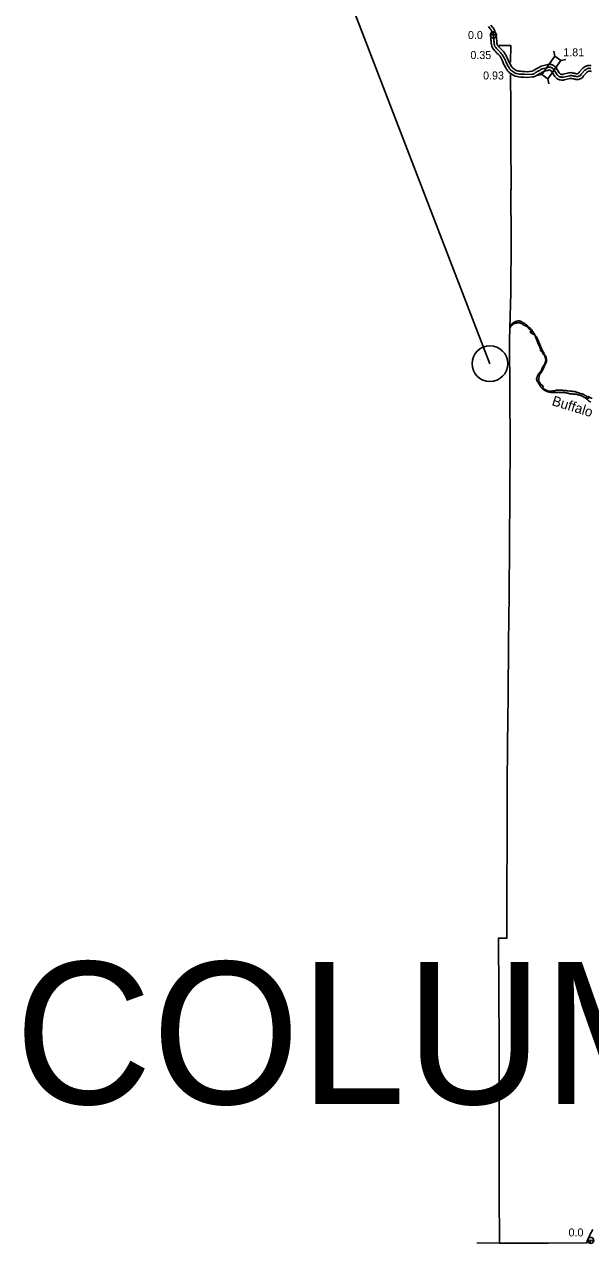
# Model space of a CAD drawing. Extents: x 31699 to 244310, y -8841 to 11474.
# Drawn here: x 142710 to 144701, y -6406 to -2116 of the extents above; entities that cross this region are included whole.
import ezdxf

# ---------------------------------------------------------------- set-up
doc = ezdxf.new("R2010")
doc.units = 0
for name, color, linetype in [('B_Logo', 7, 'Continuous'), ('Level 21', 7, 'Continuous'), ('Level 48', 7, 'Continuous'), ('Level 55', 7, 'Continuous'), ('R_Border', 7, 'Continuous'), ('R_Draft', 7, 'Continuous'), ('R_Logo', 7, 'Continuous'), ('R_XS_EARTHWORK_STAGE1', 7, 'Continuous'), ('S_AREA_CALC', 7, 'Continuous'), ('S_WALL', 7, 'Continuous'), ('S_WALL_ANNOT', 7, 'Continuous')]:
    doc.layers.add(name, color=color, linetype=linetype)

msp = doc.modelspace()

# ---------------------------------------------------------------- linework, layer by layer
at = {"layer": 'B_Logo'}
for points in [[(144342.1, -2123.2), (144348.7, -2131.6), (144350.6, -2134), (144353.1, -2138.5), (144354.9, -2142.3), (144356.5, -2146.8), (144358, -2151.4), (144358.6, -2154.2), (144359.4, -2158.5), (144360.5, -2163.8), (144361, -2169), (144361.5, -2173.4), (144361.9, -2177.6), (144362.1, -2182), (144362.3, -2186.1), (144363.3, -2189.4), (144364.9, -2193.3), (144367.9, -2197.7), (144371.7, -2202.3), (144375.4, -2205.9), (144379.4, -2210.2), (144384, -2214.9), (144387.4, -2218.1), (144390.8, -2222.5), (144393, -2225.5), (144395.5, -2230.3), (144397, -2233.2), (144399.3, -2237.9), (144401.6, -2243.5), (144403.4, -2247.8), (144405.4, -2252.3), (144407.6, -2256.1), (144409.6, -2259.9), (144412.6, -2265.5), (144413.5, -2267.1), (144415.2, -2270.1), (144417, -2273), (144418.7, -2275), (144420.9, -2276.8), (144424, -2279.2), (144427.8, -2282.1), (144430.9, -2284.3), (144435.7, -2287.3), (144439.2, -2288.4), (144445.4, -2290), (144450.3, -2290.8), (144455.9, -2291.2), (144461.9, -2291.3), (144467.8, -2291.6), (144477.9, -2292.4)], [(144477.9, -2292.4), (144495.6, -2291.1), (144499.9, -2290.7), (144502.6, -2289.7), (144505.2, -2287.8), (144507.9, -2285.9), (144511.4, -2283.6), (144514.9, -2281.1), (144516.6, -2280.1), (144521.4, -2278.2), (144524.1, -2276.6), (144526.9, -2275), (144531, -2272.7), (144548.5, -2268.5), (144550.6, -2268), (144552.2, -2267.5), (144552.6, -2267.2), (144553.8, -2266.9), (144554.7, -2266.6), (144556.7, -2266.2), (144557.7, -2266.2), (144559.3, -2266.5), (144560.4, -2266.7), (144561.3, -2266.8), (144562.1, -2267.1), (144563.3, -2267.8), (144564.6, -2268.7), (144565.3, -2269.3), (144566.5, -2270.2), (144569.2, -2272), (144571.8, -2274.8), (144583.6, -2293.4), (144585.5, -2295.2), (144587.4, -2297.2), (144589.3, -2299), (144590.4, -2299.8), (144592.9, -2300.6), (144594.5, -2301.1), (144597, -2301.8), (144599.7, -2302.3), (144601.6, -2302.2), (144604.2, -2301.9), (144606.7, -2301.4), (144627.2, -2296.7), (144630.6, -2295.9), (144632.5, -2295.7), (144634.6, -2296), (144637.1, -2296.8), (144640.3, -2297.4), (144642.7, -2297.9), (144644.4, -2298.3), (144646.7, -2298.8), (144649.1, -2299.3), (144651.2, -2299.8), (144654.3, -2300), (144656.6, -2299.8), (144658.9, -2299.2), (144660.5, -2298.4), (144663, -2297.3), (144665.5, -2295.4), (144667.5, -2292.9), (144669.3, -2290.5), (144681, -2277.2), (144683, -2275.9), (144685.3, -2274.3), (144687.1, -2273.3), (144688.2, -2272.8), (144689.8, -2272), (144691, -2271.4), (144691.6, -2271.2), (144693.8, -2270.7), (144695.6, -2270.3), (144697.2, -2270.3), (144699.2, -2270.8), (144702.3, -2271.3)], [(144701.5, -6393.4), (144700.2, -6396.5), (144699.5, -6399.9), (144698.3, -6403.7), (144697.5, -6406.3)]]:
    msp.add_lwpolyline(points, dxfattribs=at)
at = {"layer": 'Level 21'}
for p, q in [((144359.7, -2163.8), (144359.7, -2142.2)), ((144348.9, -2153), (144370.6, -2153)), ((144691, -6395), (144712.6, -6395))]:
    msp.add_line(p, q, dxfattribs=at)
for centre in [(144359.7, -2153), (144701.8, -6395)]:
    msp.add_circle(centre, 10.8, dxfattribs=at)
at = {"layer": 'Level 48'}
msp.add_line((143444.4, -965.4), (144347.4, -3309.9), dxfattribs=at)
msp.add_circle((144347.4, -3309.9), 63, dxfattribs=at)
at = {"layer": 'Level 55'}
msp.add_lwpolyline([(144709.7, -6356.4), (144699.3, -6375.4), (144696, -6382), (144694.3, -6385.5), (144692.4, -6389.2), (144690.6, -6393.6), (144689.8, -6397.3), (144688.7, -6400.8), (144687.8, -6403.8), (144687.7, -6404.3)], dxfattribs=at)
at = {"layer": 'R_Draft'}
for points in [[(144493.7, -3200.1), (144494.4, -3200.2), (144494.6, -3200.2), (144494.8, -3200), (144494.8, -3199.8), (144494.8, -3199.4), (144494.7, -3198.8), (144494.5, -3198.4), (144493.4, -3197), (144492.4, -3195.4), (144491.4, -3194.4), (144491, -3193.6), (144490, -3192.1), (144488.3, -3190.3), (144486.3, -3188.5), (144485.7, -3187.9), (144484.6, -3187), (144483.1, -3185.5), (144481.6, -3183.7), (144480.5, -3182.4), (144479.4, -3181), (144476.8, -3178.8), (144474.9, -3177.8), (144470.2, -3175.5), (144468, -3174.7), (144466.4, -3173.9), (144464.7, -3172.9), (144463.8, -3172.4), (144462.9, -3171.7), (144461.9, -3171), (144460.3, -3170.2), (144458.3, -3169), (144457.8, -3168.7), (144456.7, -3168), (144455.3, -3167.3), (144453.3, -3166.2), (144451.7, -3165.7), (144450.6, -3165.7), (144447.2, -3165.7), (144444.8, -3165.9), (144442.4, -3166.5), (144441.2, -3166.8), (144438.9, -3167.2), (144437.2, -3167.5), (144433.7, -3168.9), (144431.4, -3170), (144429.5, -3170.6), (144428.5, -3171.2), (144426.6, -3172.9), (144425.3, -3174.2), (144423.7, -3175.8), (144422.3, -3177.5), (144421.3, -3178.8), (144419.7, -3180.4), (144418, -3183.1), (144417.3, -3183.9), (144417.3, -3183.9)], [(144536.3, -3325.4), (144536.7, -3324.6), (144536.9, -3323.8), (144537, -3323.6), (144538.3, -3320.4), (144538.9, -3318.7), (144539.4, -3316.8), (144539.6, -3314.9), (144540, -3314.8), (144540.4, -3314.4), (144541.7, -3313.3), (144542.2, -3312.4), (144543.1, -3310.8), (144544.5, -3308.2), (144545.3, -3306.2), (144546, -3304.1), (144546.5, -3300.4), (144546.3, -3298.2), (144546, -3296.2), (144545.8, -3294), (144545.4, -3291.7), (144544.7, -3288.1), (144544.1, -3286.1), (144543.5, -3284.7), (144542.3, -3282.4), (144541.9, -3281.7), (144541.3, -3280.5), (144539.8, -3278.1), (144538.6, -3276.3), (144537.7, -3274.4), (144536.8, -3272.4), (144535.3, -3269.2), (144534.3, -3267.7), (144532, -3263.7), (144530.9, -3261.5), (144529.3, -3257.5), (144527.7, -3253.7), (144526.8, -3251.2), (144525.5, -3247.9), (144524, -3244.7), (144522.9, -3242.2), (144520.4, -3236.4), (144519.4, -3233.8), (144518, -3230.6), (144516.9, -3228.1), (144516.1, -3226.3), (144514.1, -3222.9), (144512.2, -3219.4), (144510.6, -3216), (144508.2, -3211.9), (144501.9, -3203), (144500.9, -3201.5), (144500.7, -3201.2), (144498.1, -3196.7), (144496.3, -3194.7), (144493.1, -3189.6), (144492.8, -3189.2), (144491.5, -3188.2), (144490.3, -3186.7), (144489.8, -3186.3), (144485.1, -3182.4), (144484.3, -3181.6), (144483, -3180), (144478.8, -3175.7), (144478.2, -3174.8), (144477.2, -3174.1), (144476.2, -3173), (144473.7, -3171.7), (144473.5, -3171.5), (144470.3, -3169.1), (144467.4, -3167.7), (144467.1, -3167.5), (144463.5, -3165.6), (144461.5, -3165), (144460.7, -3164.3), (144459.2, -3163.2), (144457.4, -3162), (144456, -3160.7), (144455.6, -3160.5), (144454.4, -3160.6), (144452.1, -3160), (144450.7, -3159.5), (144448.7, -3159.3), (144447.6, -3159.5), (144445.2, -3159.7), (144444.4, -3159.9), (144441.5, -3160.6), (144439.6, -3161), (144437.5, -3161.8), (144434.9, -3163.2), (144433.5, -3164), (144431.2, -3165.6), (144429.2, -3166.3), (144428.3, -3166.7), (144427.4, -3167.2), (144425.7, -3168.3), (144424.5, -3169.4), (144423.7, -3170.7), (144422.5, -3171.9), (144420.7, -3173.7), (144419.5, -3175.2)], [(144419.5, -3175.2), (144417.9, -3176.8), (144417.6, -3177.2)], [(144522.2, -3341), (144523.4, -3339.5), (144524.9, -3337.9), (144525.7, -3336.6), (144527.3, -3334.5), (144528.5, -3332.3), (144529.7, -3329), (144530.5, -3326.3), (144530.9, -3325.4), (144531.9, -3322.9), (144533.4, -3320.8), (144534.8, -3318.8), (144535.8, -3317.1), (144537.1, -3315), (144537.8, -3314), (144538.4, -3313.2), (144539.1, -3312.1), (144539.5, -3311.5), (144539.9, -3310.9), (144540.3, -3310.2), (144540.7, -3309.6), (144540.9, -3309.2), (144541.5, -3307.3), (144541.8, -3306.3), (144542.2, -3304.8), (144542.5, -3303.3), (144543, -3301.6), (144543.5, -3299.2), (144543.6, -3297.8), (144543.6, -3296), (144543.4, -3294.9), (144543, -3292.8), (144542.6, -3290.9), (144542.1, -3289.1), (144541.7, -3287.4), (144541.2, -3285.2), (144540.3, -3283.2), (144539.2, -3281.7), (144537.7, -3280.2), (144536.6, -3278.8), (144535.6, -3277.4), (144534.5, -3275.5), (144533.3, -3272.9), (144532.5, -3271.4), (144531.7, -3269.6), (144531, -3268.6), (144530.5, -3267.9), (144530.1, -3267.3), (144529.4, -3266.9), (144528.9, -3266.6), (144528.3, -3266.3), (144527.5, -3265.7), (144524.6, -3261.3), (144525, -3259.5), (144524.8, -3258.3), (144524.4, -3256.5), (144524.2, -3255.3), (144522.6, -3251.4), (144520.8, -3247.2), (144518.9, -3243.4), (144517.5, -3240.4), (144516.1, -3236.7), (144515, -3234.1), (144514.2, -3232.1), (144513.3, -3230.3), (144512.1, -3226.9), (144510.7, -3224.5), (144509.5, -3221.8), (144508.4, -3219.2), (144507.4, -3215.9), (144506, -3212.2), (144504.5, -3209.5), (144502.7, -3207.7), (144501.1, -3206.6), (144498.8, -3205.7), (144497.1, -3204.9), (144495.5, -3204.2), (144493.9, -3203.4), (144493.1, -3202.7), (144492.6, -3202.2), (144491.3, -3200.7), (144490.4, -3199.7), (144489.6, -3198.8), (144489.2, -3198.4), (144489.2, -3198.2), (144489.1, -3197.9), (144489.2, -3197.6), (144489.2, -3197.4), (144489.3, -3197.2), (144489.6, -3197), (144490.2, -3196.6), (144490.4, -3196.6), (144490.5, -3196.6), (144490.7, -3197), (144491.2, -3197.4), (144491.6, -3197.8), (144492, -3198.3), (144492.4, -3198.8), (144493, -3199.5), (144493.4, -3199.8), (144493.7, -3200.1)], [(144683.5, -3430.5), (144677.4, -3427.4), (144676.2, -3427), (144675.6, -3426.7), (144673.8, -3425.6), (144672.3, -3424.2), (144670.9, -3423.3), (144668.4, -3422.4), (144666.4, -3421.7), (144663.5, -3420.7), (144660.2, -3420.2), (144658.9, -3419.6), (144656.8, -3419), (144653.7, -3418.1), (144651.9, -3417.7), (144648.5, -3417.3), (144645.6, -3417.3), (144643.6, -3417.1), (144640.8, -3416.8), (144638.7, -3416.8), (144635.1, -3416.4), (144631.9, -3416.1), (144630.3, -3416), (144627.4, -3415.5), (144624.8, -3414.9), (144622.2, -3414), (144620.6, -3413.6), (144619.5, -3413.4), (144618, -3412.8), (144615.2, -3412.3), (144613.6, -3412), (144612.2, -3411.7), (144610.6, -3411.5), (144609.2, -3411.3), (144607.6, -3411.1), (144605.4, -3411), (144604, -3411.1), (144601.5, -3411.1), (144599.5, -3411.2), (144596.9, -3411.2), (144596, -3411.2), (144593.7, -3411.2), (144592.4, -3411.3), (144590.5, -3411.3), (144589.4, -3410.7), (144588.3, -3410.7), (144586.9, -3410.8), (144585.2, -3411.2), (144582.1, -3411.5), (144580.3, -3411.4), (144579.3, -3411.4), (144576.7, -3411.1), (144574, -3411), (144573.2, -3411), (144572.3, -3411.1), (144569.6, -3411.1), (144568.4, -3410.9), (144566.5, -3410.9), (144565.5, -3410.8), (144564.8, -3410.8), (144563.2, -3410.8), (144561.7, -3410.7), (144560.9, -3410.6), (144559.6, -3410.3), (144559.2, -3410.2), (144557.8, -3409.8), (144556.4, -3409.7), (144555.5, -3409.6), (144553.9, -3409.3), (144552.2, -3409.1), (144549.5, -3408.3), (144546.7, -3407.3), (144543.6, -3405.9), (144540.5, -3404.3), (144537.1, -3402.3), (144533.9, -3400.1), (144529.6, -3395.7), (144526.3, -3392.3), (144525.8, -3391.5), (144525.4, -3390.1), (144523.5, -3386.4), (144520.2, -3381.6), (144518.7, -3379.7), (144518.6, -3379.3), (144517.8, -3377.2), (144516.7, -3375.6), (144515.2, -3374.1), (144513.6, -3371.6), (144513, -3370.4), (144512.2, -3367.2), (144511.7, -3365.5), (144511.6, -3362.9), (144512.3, -3359.7), (144513.1, -3357.6), (144513.9, -3355.5), (144514.3, -3353.6), (144515.5, -3350.9), (144517, -3348.5), (144518.5, -3345.7), (144521.2, -3342.6), (144522.2, -3341)], [(144692.5, -3426.1), (144688.5, -3425), (144685.2, -3423), (144682.8, -3421.6), (144679.8, -3420.3), (144676.8, -3418.9), (144674.2, -3417.3), (144671.2, -3416.2), (144667.5, -3415.2), (144664.9, -3414.4), (144662, -3413.6), (144658.9, -3412.6), (144657.2, -3412), (144656.3, -3411.7), (144654.6, -3411), (144653.2, -3410.1), (144651.4, -3409.6), (144648.9, -3409), (144646.3, -3408.4), (144642.7, -3407.8), (144639.2, -3407.4), (144635.4, -3407.1), (144631.5, -3406.8), (144628.1, -3406.5), (144622.7, -3405.8), (144618.3, -3405.2), (144615.7, -3404.9), (144612.2, -3404.6), (144607.9, -3404.3), (144604.5, -3404), (144601.3, -3403.7), (144598.1, -3403.6), (144594.4, -3403.6), (144588.9, -3402.9), (144585, -3403.1), (144581.9, -3403.6), (144579.4, -3404.4), (144577.4, -3404.7), (144575.7, -3405.2), (144574.5, -3405.6), (144573.3, -3405.7), (144571.1, -3405.7), (144568.8, -3405.9), (144567.5, -3406.2), (144566.2, -3406.5), (144564.1, -3406.5), (144562.2, -3406.6), (144560.8, -3406.8), (144558.7, -3407), (144556.9, -3407), (144554.2, -3406.8), (144552.6, -3406.4), (144551, -3405.5), (144547.7, -3403.8), (144544.4, -3402.5), (144540.8, -3400.6), (144538.8, -3399.3), (144536.7, -3397.8), (144535.3, -3396.4), (144534, -3394.8), (144532.9, -3394), (144532.7, -3393.8), (144532.4, -3393.4), (144531.7, -3392.7), (144531.7, -3392.6), (144531.4, -3392.1), (144531.7, -3391.7), (144532.2, -3391.2), (144532.9, -3390.9), (144533.4, -3390.7), (144533.6, -3390.5), (144533.8, -3390.1), (144534.2, -3389.5), (144534.4, -3388.9), (144534.4, -3388.3), (144533.6, -3387.4), (144531.8, -3386.3), (144529.3, -3384.8), (144527.7, -3382.8), (144525.6, -3380.5), (144523.1, -3377), (144521.1, -3374), (144519.2, -3369.6), (144518.6, -3367.5), (144519, -3363.7), (144519.8, -3361), (144520.3, -3356.8), (144520.9, -3353.1), (144521.5, -3350.9), (144521.9, -3348.8), (144522.9, -3347), (144525.6, -3344.5), (144526.8, -3343.3), (144527.5, -3342.5), (144529.2, -3339.5), (144531.5, -3335.7), (144533, -3332.6), (144533.8, -3331.2), (144534.5, -3329.8), (144535.7, -3327.4), (144536.3, -3325.4)], [(144692.5, -3426.1), (144693.5, -3427.5), (144694.1, -3427.9), (144694.5, -3428.4), (144694.9, -3428.9), (144695.2, -3429.3), (144695.3, -3429.5), (144695.6, -3430.1), (144695.8, -3430.7), (144695.5, -3431), (144695, -3430.9), (144694.5, -3430.9), (144694.1, -3430.9), (144693.7, -3431.2), (144693.4, -3431.7), (144692.8, -3432.3), (144692.3, -3432.3), (144691.5, -3432.2), (144691.3, -3432.1), (144690.7, -3432.1), (144689.9, -3431.9), (144689.3, -3431.9), (144688.5, -3431.6), (144688, -3431.4), (144687.5, -3431.3), (144686.9, -3431.1), (144686.3, -3430.9), (144684.9, -3430.9), (144683.5, -3430.5)], [(144683.5, -3430.5), (144686.1, -3433.3), (144687.1, -3434.2), (144688.7, -3435.3), (144689, -3435.3), (144690.2, -3436.3), (144690.7, -3436.9), (144691, -3437.3), (144691.7, -3438.3), (144692.8, -3439.1), (144694.5, -3440.6), (144695.6, -3441.2), (144696.8, -3442), (144697.4, -3442.6), (144697.8, -3442.8), (144698.6, -3443.2), (144699.7, -3443.9), (144701, -3444.6), (144702.4, -3445.5)], [(144706.5, -3432.5), (144705.4, -3431.6), (144704.7, -3431.4), (144704.1, -3431.2), (144703.6, -3431.1), (144703, -3431), (144702.3, -3430.7), (144702.1, -3430.7), (144701.1, -3430.2), (144700.3, -3429.8), (144699.8, -3429.4), (144699.2, -3429), (144698.2, -3428.2), (144697.3, -3427.5), (144696.6, -3427), (144696.5, -3426.9), (144695.8, -3426.5), (144695.3, -3426.2), (144694, -3425.8), (144693.4, -3425.8), (144693, -3425.9), (144692.5, -3426.1)]]:
    msp.add_lwpolyline(points, dxfattribs=at)
at = {"layer": 'R_Logo'}
for points in [[(144380, -2190.2), (144420.3, -2190.5), (144420.1, -2249)], [(144420, -2293.7), (144419.9, -2346.4), (144420.3, -2351.1), (144421.1, -2521.6), (144420.9, -2524.1), (144421.5, -2696.1), (144421.3, -2699.1), (144421.8, -2876.8), (144421.8, -2878.8), (144420.8, -3050.3), (144420.8, -3060.5)], [(144420.8, -3060.5), (144416.4, -3226.3), (144416.9, -3413.8), (144418.6, -3592.9), (144417.8, -3766.6), (144416.7, -3945.5), (144415.2, -4123.6), (144412.6, -4292.7), (144412.3, -4307.6), (144411.7, -4465.5), (144410.2, -4578.6)], [(144380.5, -6404.9), (144380.2, -6227), (144380.2, -6048.6), (144379.7, -5873.7), (144379.3, -5699.2), (144378.1, -5523.5), (144377.3, -5332), (144406.7, -5331.5), (144407.1, -5157.6), (144407.9, -4986.2), (144407.8, -4811.9), (144409.2, -4635.8), (144410.2, -4578.6)], [(144300.8, -6403.8), (144380.5, -6404.9), (144553.8, -6404.4)], [(144553.8, -6404.4), (144687.8, -6404.1)]]:
    msp.add_lwpolyline(points, dxfattribs=at)
at = {"layer": 'R_XS_EARTHWORK_STAGE1'}
for p, q in [((144575.3, -2227.9), (144572.3, -2210.5)), ((144597, -2243), (144614.3, -2239.9)), ((144529.9, -2292.7), (144512.6, -2295.8)), ((144551.5, -2307.9), (144554.6, -2325.2))]:
    msp.add_line(p, q, dxfattribs=at)
msp.add_lwpolyline([(144551.5, -2307.9), (144597, -2243), (144575.3, -2227.9), (144529.9, -2292.7)], close=True, dxfattribs=at)
at = {"layer": 'S_AREA_CALC'}
for points in [[(144351.1, -2118.5), (144356.6, -2125.4), (144358.9, -2128.5), (144362, -2133.9), (144364.1, -2138.5), (144365.9, -2143.6), (144367.6, -2148.6), (144368.4, -2152.2), (144369.2, -2156.6), (144370.4, -2162.3), (144370.9, -2167.9), (144371.5, -2172.4), (144371.8, -2177), (144372, -2181.4), (144372.2, -2184.3), (144372.8, -2186.1), (144373.7, -2188.6), (144375.9, -2191.7), (144379, -2195.5), (144382.5, -2198.9), (144386.7, -2203.3), (144391, -2207.8), (144394.8, -2211.3), (144398.9, -2216.5), (144401.5, -2220.3), (144404.3, -2225.6), (144405.9, -2228.7), (144408.4, -2233.8), (144410.8, -2239.7), (144412.5, -2243.8), (144414.3, -2247.7), (144416.4, -2251.3), (144418.4, -2255.3), (144421.3, -2260.7), (144422.2, -2262.2), (144423.8, -2265), (144425.1, -2267.1), (144425.8, -2267.8), (144427.2, -2269), (144430.1, -2271.3), (144433.6, -2274), (144436.4, -2275.9), (144440, -2278.1), (144442, -2278.8), (144447.5, -2280.2), (144451.4, -2280.9), (144456.3, -2281.2), (144462.3, -2281.3), (144468.5, -2281.6), (144477.9, -2282.4)], [(144350.2, -2163.7), (144350.6, -2165.4), (144351.1, -2170.1), (144351.6, -2174.4), (144351.9, -2178.2), (144352.1, -2182.5), (144352.4, -2187.8), (144353.9, -2192.7), (144356, -2198.1), (144359.9, -2203.8), (144364.3, -2209.1), (144368.3, -2212.9), (144372.2, -2217.1), (144377, -2222.1), (144380, -2224.8), (144382.8, -2228.4), (144384.4, -2230.7), (144386.6, -2234.9), (144388.1, -2237.7), (144390.1, -2242), (144392.3, -2247.3), (144394.2, -2251.8), (144396.5, -2256.8), (144398.8, -2260.8), (144400.7, -2264.6), (144403.8, -2270.3), (144404.8, -2272.1), (144406.7, -2275.3), (144408.9, -2278.9), (144411.6, -2282.1), (144414.6, -2284.5), (144417.9, -2287.1), (144421.9, -2290.2), (144425.4, -2292.6), (144431.5, -2296.4), (144436.4, -2298), (144443.4, -2299.8), (144449.2, -2300.8), (144455.5, -2301.2), (144461.6, -2301.3), (144467.1, -2301.6), (144477.8, -2302.5)], [(144477.9, -2282.4), (144494.8, -2281.1), (144497.7, -2280.9), (144497.8, -2280.9), (144499.3, -2279.7), (144502.2, -2277.7), (144505.7, -2275.4), (144509.4, -2272.7), (144512.2, -2271.1), (144517, -2269.2), (144519.1, -2267.9), (144522, -2266.3), (144527.3, -2263.3), (144546.1, -2258.8), (144550.8, -2257.3), (144552.3, -2256.9), (144555.6, -2256.2), (144558.4, -2256.1), (144561.3, -2256.7), (144562.1, -2256.8), (144563.6, -2257), (144566.3, -2258), (144568.6, -2259.3), (144570.9, -2260.9), (144571.7, -2261.6), (144572.2, -2262), (144575.7, -2264.3), (144579.8, -2268.6), (144591.3, -2286.9), (144592.6, -2288), (144594.5, -2290.2), (144595.2, -2290.8), (144595.7, -2291), (144597.4, -2291.5), (144599.3, -2292.1), (144600.4, -2292.2), (144600.9, -2292.2), (144602.5, -2292), (144604.5, -2291.6), (144625, -2286.9), (144628.9, -2286.1), (144632.6, -2285.6), (144636.9, -2286.2), (144639.6, -2287.1), (144642.2, -2287.5), (144645, -2288.2), (144646.6, -2288.6), (144648.7, -2289), (144651.1, -2289.5), (144652.7, -2289.8), (144654.3, -2290), (144654.9, -2289.9), (144655.5, -2289.8), (144656.3, -2289.4), (144657.8, -2288.7), (144658.5, -2288.2), (144659.7, -2286.7), (144661.6, -2284.2), (144674.4, -2269.7), (144677.3, -2267.7), (144680, -2265.8), (144682.6, -2264.4), (144683.7, -2263.9), (144685.4, -2263), (144687.2, -2262.1), (144688.9, -2261.6), (144691.6, -2260.9), (144694.4, -2260.3), (144698.3, -2260.2), (144701.2, -2261), (144703.6, -2261.4)], [(144477.8, -2302.5), (144496.4, -2301.1), (144502.2, -2300.6), (144507.5, -2298.6), (144511.1, -2295.9), (144513.5, -2294.2), (144517.1, -2291.8), (144520.3, -2289.5), (144520.9, -2289.1), (144525.9, -2287.2), (144529.2, -2285.2), (144531.9, -2283.7), (144534.7, -2282.1), (144550.9, -2278.2), (144553.2, -2277.6), (144556.2, -2276.7), (144556.8, -2276.4), (144557.2, -2276.3), (144557.3, -2276.3), (144557.4, -2276.3), (144558.3, -2276.5), (144558.8, -2277), (144560.8, -2278.4), (144562.8, -2279.8), (144563.9, -2280.9), (144575.9, -2299.9), (144578.5, -2302.3), (144580.2, -2304.2), (144582.8, -2306.6), (144585.8, -2308.9), (144590, -2310.2), (144591.7, -2310.7), (144594.7, -2311.6), (144599, -2312.3), (144602.4, -2312.2), (144605.9, -2311.8), (144608.8, -2311.1), (144629.3, -2306.5), (144632.3, -2305.8), (144632.4, -2305.8), (144634.6, -2306.6), (144638.4, -2307.2), (144640.4, -2307.6), (144642.1, -2308.1), (144644.7, -2308.6), (144647, -2309.1), (144649.7, -2309.7), (144654.3, -2310), (144658.3, -2309.7), (144662.3, -2308.7), (144664.8, -2307.5), (144668.2, -2305.9), (144672.6, -2302.6), (144675.4, -2299), (144677, -2296.9), (144687.7, -2284.8), (144688.6, -2284.2), (144690.5, -2282.9), (144691.6, -2282.3), (144692.6, -2281.8), (144694.2, -2281), (144694.6, -2280.8), (144696, -2280.5), (144696.4, -2280.4), (144697.2, -2280.6), (144701, -2281.2), (144704.1, -2281.5)]]:
    msp.add_lwpolyline(points, dxfattribs=at)

# ---------------------------------------------------------------- texts
at = {"layer": 'R_Border'}
msp.add_text('COLUMBIA', height=500, dxfattribs=at).set_placement((142676, -5915))
at = {"layer": 'R_Draft'}
msp.add_text('Buffalo', height=35.2, rotation=343, dxfattribs=at).set_placement((144562.7, -3455.5))
at = {"layer": 'S_WALL'}
msp.add_text('1.81', height=28.16, dxfattribs=at).set_placement((144605.3, -2228.3))
at = {"layer": 'S_WALL_ANNOT'}
for s, p in [('0.0', (144270.2, -2167.5)), ('0.35', (144278.7, -2237.9)), ('0.93', (144323.3, -2309.8)), ('0.0', (144623.9, -6381))]:
    msp.add_text(s, height=28.16, dxfattribs=at).set_placement(p)

doc.saveas('drawing.dxf')
